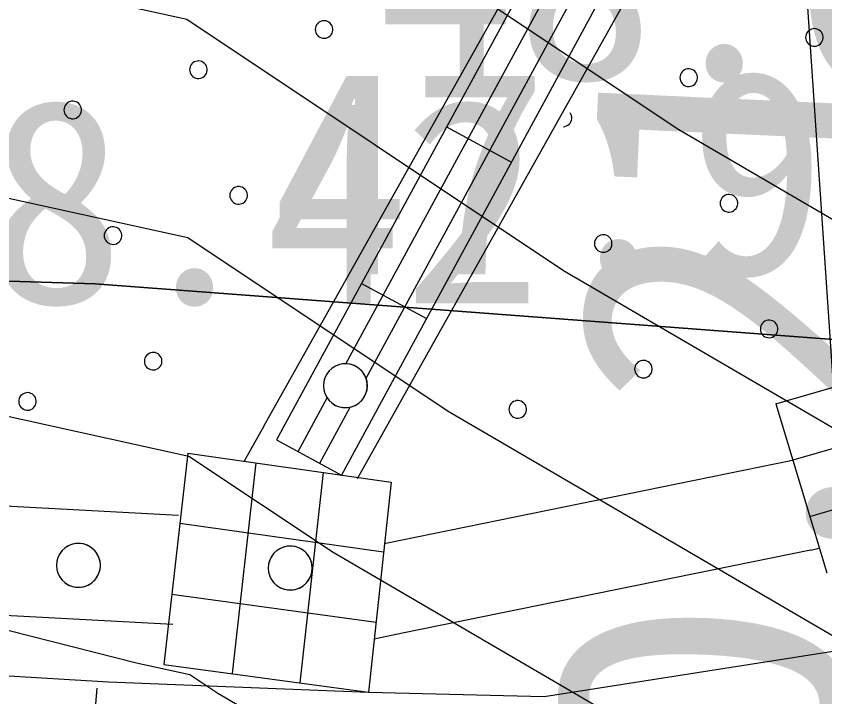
# Model space of a CAD drawing. Extents: x 42655 to 43811, y -141820 to -141156.
# Drawn here: x 43661.725 to 43666.321, y -141373.806 to -141369.936 of the extents above; entities that cross this region are included whole.
import ezdxf

# ---------------------------------------------------------------- set-up
doc = ezdxf.new("R2010")
doc.units = 0
for name, color, linetype in [('ZE_HICN', 7, 'Continuous'), ('ZE_LWCN', 7, 'Continuous'), ('地形', 7, 'Continuous'), ('現況道路ﾊｯﾁ', 7, 'Continuous')]:
    doc.layers.add(name, color=color, linetype=linetype)

msp = doc.modelspace()

# ---------------------------------------------------------------- linework, layer by layer
at = {"layer": 'ZE_HICN'}
msp.add_lwpolyline([(43685.8244, -141380.8704), (43684.4437, -141380.0386), (43683.4494, -141379.6108), (43683.092, -141379.5436), (43682.214, -141378.9889), (43677.9916, -141376.9549), (43674.536, -141375.9064), (43672.8971, -141375.6225), (43671.82, -141375.2382), (43669.775, -141373.9456), (43667.797, -141373.112), (43664.836, -141371.3827), (43662.6938, -141369.9537), (43658.6089, -141369.0563), (43657.6001, -141368.8), (43656.9642, -141368.613), (43653.7556, -141367.8591), (43652.7929, -141367.5161), (43652.5047, -141367.2627), (43648.5943, -141363.171)], dxfattribs=at)
at = {"layer": 'ZE_LWCN'}
for points in [[(43685.8244, -141379.4099), (43684.189, -141378.7063), (43683.0871, -141378.4991), (43680.3798, -141376.7888), (43677.9853, -141375.6353), (43673.0655, -141374.1425), (43672.8899, -141374.1121), (43672.7745, -141374.0709), (43672.5554, -141373.9324), (43667.7913, -141371.9246), (43665.4913, -141370.5813), (43662.6879, -141368.7112), (43658.7017, -141367.8356), (43657.5939, -141367.4936), (43653.8902, -141366.1741)], [(43685.8245, -141382.5773), (43684.581, -141381.8282), (43683.0989, -141380.9931), (43682.5735, -141380.682), (43681.6871, -141380.0517), (43677.9978, -141378.2745), (43676.0065, -141377.6703), (43672.9042, -141377.1329), (43670.8655, -141376.4055), (43667.8034, -141374.47), (43667.2178, -141373.9578), (43664.1807, -141372.1841), (43662.6997, -141371.1961), (43659.8756, -141370.5757), (43657.6058, -141369.9989), (43656.175, -141369.5781), (43652.5116, -141368.7174), (43648.7797, -141367.8827), (43647.4136, -141366.6567)], [(43685.8245, -141384.3472), (43683.1076, -141382.8163), (43681.5718, -141381.9071), (43678.9807, -141380.0645), (43678.0041, -141379.5941), (43677.477, -141379.4342), (43672.9114, -141378.6433), (43669.911, -141377.5728), (43667.8119, -141376.246), (43665.2067, -141373.9673), (43663.5255, -141372.9855), (43662.7056, -141372.4386), (43661.1423, -141372.0951), (43657.6115, -141371.1979), (43655.3858, -141370.5433), (43652.5171, -141369.8693), (43648.2802, -141368.9217), (43647.4236, -141368.7593), (43646.7107, -141368.756), (43643.1006, -141367.9097), (43642.629, -141367.5494), (43642.328, -141367.1784), (43641.4202, -141366.8202)], [(43685.8245, -141386.1656), (43683.1163, -141384.6395), (43680.57, -141383.1322), (43678.0123, -141381.3133), (43677.4433, -141380.7578), (43672.9185, -141380.1412), (43672.7515, -141380.0942), (43668.9566, -141378.7401), (43667.8203, -141378.0219), (43663.1956, -141373.9769), (43662.8702, -141373.7869), (43662.7115, -141373.681), (43662.4089, -141373.6145), (43657.6172, -141372.3968), (43654.5966, -141371.5085), (43652.5225, -141371.0212), (43649.4594, -141370.3361), (43647.4293, -141369.9513)]]:
    msp.add_lwpolyline(points, dxfattribs=at)
at = {"layer": '地形'}
for p, q in [((43666.1032, -141367.0058), (43663.2038, -141372.3443)), ((43663.7131, -141371.9931), (43666.2988, -141367.2324)), ((43663.5981, -141371.9116), (43666.0487, -141367.3994)), ((43666.3651, -141371.98), (43666.0566, -141367.4044)), ((43666.2988, -141367.5257), (43663.5728, -141372.5448)), ((43664.1702, -141370.5648), (43664.5393, -141370.7653)), ((43663.687, -141371.4546), (43664.0561, -141371.655)), ((43666.0421, -141372.1402), (43666.6645, -141371.9598)), ((43663.3268, -141372.4111), (43663.4923, -141372.1064)), ((43663.4498, -141372.4779), (43663.6233, -141372.1585)), ((43666.0421, -141372.1402), (43666.3311, -141373.1006)), ((43667.0928, -141372.1827), (43666.1384, -141372.4604)), ((43663.1318, -141372.2661), (43663.0198, -141372.466)), ((43663.2038, -141372.3443), (43663.5728, -141372.5448)), ((43662.7007, -141372.4205), (43662.5636, -141373.6214)), ((43662.7007, -141372.4205), (43663.8563, -141372.5852)), ((43663.0859, -141372.4754), (43662.9515, -141373.6737)), ((43666.1359, -141372.4617), (43663.8162, -141372.9349)), ((43663.3394, -141373.7259), (43663.4711, -141372.5303)), ((43666.2347, -141372.7805), (43667.1856, -141372.5029)), ((43663.8563, -141372.5852), (43663.7273, -141373.7782)), ((43663.8133, -141372.9828), (43662.655, -141372.8208)), ((43666.2398, -141372.9713), (43663.9201, -141373.4444)), ((43666.2398, -141372.9713), (43666.2891, -141372.9612)), ((43662.6093, -141373.2211), (43663.7703, -141373.3805)), ((43657.649, -141373.4401), (43662.2494, -141373.7198)), ((43663.9201, -141373.4444), (43663.7599, -141373.4771)), ((43664.7262, -141373.8027), (43667.2131, -141373.413)), ((43662.5636, -141373.6214), (43663.7273, -141373.7782)), ((43662.2494, -141373.7198), (43663.7273, -141373.7782)), ((43662.1198, -141374.4628), (43662.1858, -141373.7555)), ((43663.7273, -141373.7782), (43664.7262, -141373.8027))]:
    msp.add_line(p, q, dxfattribs=at)
for points in [[(43663.1318, -141372.2661), (43664.6166, -141369.6166), (43666.0068, -141366.9624)], [(43663.6639, -141372.5643), (43665.153, -141369.9073), (43666.2988, -141367.7196)], [(43663.4247, -141370.0115), (43663.4255, -141370.0204), (43663.4279, -141370.029), (43663.4318, -141370.0371), (43663.4371, -141370.0444), (43663.4435, -141370.0506), (43663.451, -141370.0555), (43663.4593, -141370.059), (43663.468, -141370.061), (43663.477, -141370.0614), (43663.4858, -141370.0602), (43663.4944, -141370.0574), (43663.5023, -141370.0532), (43663.5093, -141370.0476), (43663.5152, -141370.0409), (43663.5198, -141370.0332), (43663.5229, -141370.0248), (43663.5245, -141370.0159), (43663.5245, -141370.007), (43663.5229, -141369.9982), (43663.5198, -141369.9898), (43663.5152, -141369.9821), (43663.5093, -141369.9753), (43663.5023, -141369.9697), (43663.4944, -141369.9655), (43663.4858, -141369.9627), (43663.477, -141369.9615), (43663.468, -141369.9619), (43663.4593, -141369.9639), (43663.451, -141369.9674), (43663.4435, -141369.9724), (43663.4371, -141369.9786), (43663.4318, -141369.9858), (43663.4279, -141369.9939), (43663.4255, -141370.0025), (43663.4247, -141370.0115)], [(43666.211, -141370.0566), (43666.2118, -141370.0655), (43666.2142, -141370.0741), (43666.2181, -141370.0822), (43666.2234, -141370.0895), (43666.2299, -141370.0957), (43666.2373, -141370.1006), (43666.2456, -141370.1041), (43666.2543, -141370.1061), (43666.2633, -141370.1065), (43666.2722, -141370.1053), (43666.2807, -141370.1025), (43666.2886, -141370.0983), (43666.2956, -141370.0927), (43666.3015, -141370.086), (43666.3061, -141370.0783), (43666.3092, -141370.0699), (43666.3108, -141370.061), (43666.3108, -141370.0521), (43666.3092, -141370.0433), (43666.3061, -141370.0349), (43666.3015, -141370.0272), (43666.2956, -141370.0204), (43666.2886, -141370.0148), (43666.2807, -141370.0106), (43666.2722, -141370.0078), (43666.2633, -141370.0066), (43666.2543, -141370.007), (43666.2456, -141370.009), (43666.2373, -141370.0125), (43666.2299, -141370.0175), (43666.2234, -141370.0237), (43666.2181, -141370.0309), (43666.2142, -141370.039), (43666.2118, -141370.0476), (43666.211, -141370.0566)], [(43662.7104, -141370.2401), (43662.7112, -141370.2491), (43662.7136, -141370.2577), (43662.7175, -141370.2658), (43662.7228, -141370.273), (43662.7293, -141370.2792), (43662.7367, -141370.2842), (43662.745, -141370.2877), (43662.7537, -141370.2897), (43662.7627, -141370.2901), (43662.7716, -141370.2889), (43662.7801, -141370.2861), (43662.788, -141370.2819), (43662.795, -141370.2763), (43662.8009, -141370.2695), (43662.8055, -141370.2618), (43662.8086, -141370.2534), (43662.8102, -141370.2446), (43662.8102, -141370.2357), (43662.8086, -141370.2268), (43662.8055, -141370.2184), (43662.8009, -141370.2108), (43662.795, -141370.204), (43662.788, -141370.1984), (43662.7801, -141370.1942), (43662.7716, -141370.1914), (43662.7627, -141370.1902), (43662.7537, -141370.1906), (43662.745, -141370.1926), (43662.7367, -141370.1961), (43662.7293, -141370.2011), (43662.7228, -141370.2072), (43662.7175, -141370.2145), (43662.7136, -141370.2226), (43662.7112, -141370.2312), (43662.7104, -141370.2401)], [(43665.4967, -141370.2852), (43665.4976, -141370.2942), (43665.4999, -141370.3028), (43665.5038, -141370.3109), (43665.5091, -141370.3181), (43665.5156, -141370.3243), (43665.5231, -141370.3293), (43665.5313, -141370.3328), (43665.54, -141370.3348), (43665.549, -141370.3352), (43665.5579, -141370.334), (43665.5664, -141370.3312), (43665.5743, -141370.327), (43665.5813, -141370.3214), (43665.5872, -141370.3146), (43665.5918, -141370.3069), (43665.5949, -141370.2985), (43665.5965, -141370.2897), (43665.5965, -141370.2808), (43665.5949, -141370.2719), (43665.5918, -141370.2636), (43665.5872, -141370.2559), (43665.5813, -141370.2491), (43665.5743, -141370.2435), (43665.5664, -141370.2393), (43665.5579, -141370.2365), (43665.549, -141370.2353), (43665.54, -141370.2357), (43665.5313, -141370.2377), (43665.5231, -141370.2412), (43665.5156, -141370.2462), (43665.5091, -141370.2524), (43665.5038, -141370.2596), (43665.4999, -141370.2677), (43665.4976, -141370.2763), (43665.4967, -141370.2852)], [(43661.9961, -141370.4688), (43661.997, -141370.4778), (43661.9993, -141370.4864), (43662.0032, -141370.4945), (43662.0085, -141370.5017), (43662.015, -141370.5079), (43662.0225, -141370.5129), (43662.0307, -141370.5164), (43662.0394, -141370.5184), (43662.0484, -141370.5188), (43662.0573, -141370.5176), (43662.0658, -141370.5148), (43662.0737, -141370.5106), (43662.0807, -141370.505), (43662.0866, -141370.4982), (43662.0912, -141370.4905), (43662.0943, -141370.4821), (43662.0959, -141370.4733), (43662.0959, -141370.4643), (43662.0943, -141370.4555), (43662.0912, -141370.4471), (43662.0866, -141370.4394), (43662.0807, -141370.4327), (43662.0737, -141370.4271), (43662.0658, -141370.4228), (43662.0573, -141370.4201), (43662.0484, -141370.4189), (43662.0394, -141370.4193), (43662.0307, -141370.4213), (43662.0225, -141370.4248), (43662.015, -141370.4297), (43662.0085, -141370.4359), (43662.0032, -141370.4432), (43661.9993, -141370.4513), (43661.997, -141370.4599), (43661.9961, -141370.4688)], [(43664.835, -141370.5639), (43664.8438, -141370.5626), (43664.8523, -141370.5598), (43664.8601, -141370.5556), (43664.867, -141370.55), (43664.8729, -141370.5433), (43664.8775, -141370.5357), (43664.8806, -141370.5274), (43664.8822, -141370.5187), (43664.8823, -141370.5098), (43664.8808, -141370.501), (43664.8777, -141370.4927), (43664.8732, -141370.485)], [(43662.9391, -141370.9544), (43662.9399, -141370.9634), (43662.9423, -141370.972), (43662.9462, -141370.9801), (43662.9515, -141370.9873), (43662.9579, -141370.9935), (43662.9654, -141370.9985), (43662.9737, -141371.002), (43662.9824, -141371.004), (43662.9914, -141371.0044), (43663.0002, -141371.0032), (43663.0088, -141371.0004), (43663.0167, -141370.9962), (43663.0237, -141370.9906), (43663.0296, -141370.9838), (43663.0342, -141370.9761), (43663.0373, -141370.9677), (43663.0389, -141370.9589), (43663.0389, -141370.9499), (43663.0373, -141370.9411), (43663.0342, -141370.9327), (43663.0296, -141370.925), (43663.0237, -141370.9183), (43663.0167, -141370.9127), (43663.0088, -141370.9085), (43663.0002, -141370.9057), (43662.9914, -141370.9045), (43662.9824, -141370.9049), (43662.9737, -141370.9069), (43662.9654, -141370.9104), (43662.9579, -141370.9153), (43662.9515, -141370.9215), (43662.9462, -141370.9288), (43662.9423, -141370.9369), (43662.9399, -141370.9455), (43662.9391, -141370.9544)], [(43665.7254, -141370.9995), (43665.7262, -141371.0085), (43665.7286, -141371.0171), (43665.7325, -141371.0252), (43665.7378, -141371.0324), (43665.7443, -141371.0386), (43665.7517, -141371.0436), (43665.76, -141371.0471), (43665.7687, -141371.0491), (43665.7777, -141371.0495), (43665.7866, -141371.0483), (43665.7951, -141371.0455), (43665.803, -141371.0413), (43665.81, -141371.0357), (43665.8159, -141371.0289), (43665.8205, -141371.0212), (43665.8236, -141371.0128), (43665.8252, -141371.004), (43665.8252, -141370.995), (43665.8236, -141370.9862), (43665.8205, -141370.9778), (43665.8159, -141370.9701), (43665.81, -141370.9634), (43665.803, -141370.9578), (43665.7951, -141370.9536), (43665.7866, -141370.9508), (43665.7777, -141370.9496), (43665.7687, -141370.95), (43665.76, -141370.952), (43665.7517, -141370.9555), (43665.7443, -141370.9604), (43665.7378, -141370.9666), (43665.7325, -141370.9739), (43665.7286, -141370.982), (43665.7262, -141370.9906), (43665.7254, -141370.9995)], [(43685.8244, -141380.4154), (43685.4092, -141380.2748), (43680.5378, -141378.7537), (43676.3515, -141376.3959), (43672.8502, -141374.0381), (43671.1756, -141372.4409), (43666.9979, -141371.8212), (43662.1731, -141371.4581), (43657.9432, -141371.326), (43652.2262, -141371.4912), (43646.344, -141370.996), (43641.1872, -141371.1196), (43636.9393, -141371.7727), (43633.0182, -141372.7057), (43628.397, -141374.1518), (43624.6159, -141376.0644), (43621.8618, -141378.0702), (43618.7343, -141379.423)], [(43662.2248, -141371.1831), (43662.2256, -141371.192), (43662.228, -141371.2007), (43662.2319, -141371.2088), (43662.2372, -141371.216), (43662.2437, -141371.2222), (43662.2511, -141371.2271), (43662.2594, -141371.2307), (43662.2681, -141371.2327), (43662.2771, -141371.2331), (43662.286, -141371.2319), (43662.2945, -141371.2291), (43662.3024, -141371.2248), (43662.3094, -141371.2193), (43662.3153, -141371.2125), (43662.3199, -141371.2048), (43662.323, -141371.1964), (43662.3246, -141371.1876), (43662.3246, -141371.1786), (43662.323, -141371.1698), (43662.3199, -141371.1614), (43662.3153, -141371.1537), (43662.3094, -141371.147), (43662.3024, -141371.1414), (43662.2945, -141371.1371), (43662.286, -141371.1344), (43662.2771, -141371.1332), (43662.2681, -141371.1336), (43662.2594, -141371.1356), (43662.2511, -141371.1391), (43662.2437, -141371.144), (43662.2372, -141371.1502), (43662.2319, -141371.1575), (43662.228, -141371.1655), (43662.2256, -141371.1742), (43662.2248, -141371.1831)], [(43665.0111, -141371.2282), (43665.0119, -141371.2371), (43665.0143, -141371.2458), (43665.0182, -141371.2539), (43665.0235, -141371.2611), (43665.03, -141371.2673), (43665.0374, -141371.2722), (43665.0457, -141371.2758), (43665.0544, -141371.2778), (43665.0634, -141371.2782), (43665.0723, -141371.277), (43665.0808, -141371.2742), (43665.0887, -141371.2699), (43665.0957, -141371.2644), (43665.1016, -141371.2576), (43665.1062, -141371.2499), (43665.1093, -141371.2415), (43665.1109, -141371.2327), (43665.1109, -141371.2237), (43665.1093, -141371.2149), (43665.1062, -141371.2065), (43665.1016, -141371.1988), (43665.0957, -141371.1921), (43665.0887, -141371.1865), (43665.0808, -141371.1822), (43665.0723, -141371.1795), (43665.0634, -141371.1783), (43665.0544, -141371.1787), (43665.0457, -141371.1807), (43665.0374, -141371.1842), (43665.03, -141371.1891), (43665.0235, -141371.1953), (43665.0182, -141371.2026), (43665.0143, -141371.2106), (43665.0119, -141371.2193), (43665.0111, -141371.2282)], [(43662.6479, -141372.7754), (43657.7892, -141372.5139), (43654.9404, -141371.5286), (43649.0881, -141371.442)], [(43665.9541, -141371.7138), (43665.9549, -141371.7227), (43665.9573, -141371.7314), (43665.9612, -141371.7395), (43665.9665, -141371.7467), (43665.9729, -141371.7529), (43665.9804, -141371.7578), (43665.9887, -141371.7614), (43665.9974, -141371.7634), (43666.0064, -141371.7638), (43666.0152, -141371.7626), (43666.0238, -141371.7598), (43666.0317, -141371.7555), (43666.0387, -141371.75), (43666.0446, -141371.7432), (43666.0492, -141371.7355), (43666.0523, -141371.7271), (43666.0539, -141371.7183), (43666.0539, -141371.7093), (43666.0523, -141371.7005), (43666.0492, -141371.6921), (43666.0446, -141371.6844), (43666.0387, -141371.6777), (43666.0317, -141371.6721), (43666.0238, -141371.6678), (43666.0152, -141371.6651), (43666.0064, -141371.6639), (43665.9974, -141371.6643), (43665.9887, -141371.6663), (43665.9804, -141371.6698), (43665.9729, -141371.6747), (43665.9665, -141371.6809), (43665.9612, -141371.6882), (43665.9573, -141371.6963), (43665.9549, -141371.7049), (43665.9541, -141371.7138)], [(43662.4535, -141371.8974), (43662.4543, -141371.9063), (43662.4567, -141371.915), (43662.4606, -141371.923), (43662.4659, -141371.9303), (43662.4723, -141371.9365), (43662.4798, -141371.9414), (43662.4881, -141371.945), (43662.4968, -141371.9469), (43662.5058, -141371.9473), (43662.5146, -141371.9461), (43662.5232, -141371.9434), (43662.5311, -141371.9391), (43662.5381, -141371.9335), (43662.544, -141371.9268), (43662.5486, -141371.9191), (43662.5517, -141371.9107), (43662.5533, -141371.9019), (43662.5533, -141371.8929), (43662.5517, -141371.8841), (43662.5486, -141371.8757), (43662.544, -141371.868), (43662.5381, -141371.8613), (43662.5311, -141371.8557), (43662.5232, -141371.8514), (43662.5146, -141371.8487), (43662.5058, -141371.8474), (43662.4968, -141371.8479), (43662.4881, -141371.8498), (43662.4798, -141371.8534), (43662.4723, -141371.8583), (43662.4659, -141371.8645), (43662.4606, -141371.8718), (43662.4567, -141371.8798), (43662.4543, -141371.8885), (43662.4535, -141371.8974)], [(43663.4709, -141372.0365), (43663.4729, -141372.0589), (43663.4789, -141372.0805), (43663.4886, -141372.1007), (43663.5018, -141372.1188), (43663.518, -141372.1343), (43663.5367, -141372.1466), (43663.5573, -141372.1554), (43663.5792, -141372.1604), (43663.6016, -141372.1614), (43663.6238, -141372.1584), (43663.6451, -141372.1515), (43663.6648, -141372.1409), (43663.6823, -141372.1269), (43663.6971, -141372.11), (43663.7086, -141372.0908), (43663.7164, -141372.0698), (43663.7204, -141372.0477), (43663.7204, -141372.0253), (43663.7164, -141372.0033), (43663.7086, -141371.9823), (43663.6971, -141371.9631), (43663.6823, -141371.9462), (43663.6648, -141371.9322), (43663.6451, -141371.9216), (43663.6238, -141371.9147), (43663.6015, -141371.9117), (43663.5792, -141371.9127), (43663.5573, -141371.9177), (43663.5367, -141371.9265), (43663.518, -141371.9388), (43663.5018, -141371.9543), (43663.4886, -141371.9724), (43663.4789, -141371.9926), (43663.4729, -141372.0142), (43663.4709, -141372.0365)], [(43663.7209, -141372.0365), (43663.7188, -141372.0136), (43663.7125, -141371.9914), (43663.7022, -141371.9707), (43663.6883, -141371.9523), (43663.6713, -141371.9368), (43663.6517, -141371.9246), (43663.6301, -141371.9163), (43663.6075, -141371.9121), (43663.5844, -141371.9121), (43663.5617, -141371.9163), (43663.5402, -141371.9246), (43663.5206, -141371.9368), (43663.5036, -141371.9523), (43663.4897, -141371.9707), (43663.4794, -141371.9914), (43663.4731, -141372.0136), (43663.4709, -141372.0365)], [(43665.2398, -141371.9425), (43665.2406, -141371.9514), (43665.243, -141371.9601), (43665.2469, -141371.9681), (43665.2522, -141371.9754), (43665.2587, -141371.9816), (43665.2661, -141371.9865), (43665.2744, -141371.9901), (43665.2831, -141371.992), (43665.2921, -141371.9924), (43665.301, -141371.9912), (43665.3095, -141371.9885), (43665.3174, -141371.9842), (43665.3244, -141371.9786), (43665.3303, -141371.9719), (43665.3349, -141371.9642), (43665.338, -141371.9558), (43665.3396, -141371.947), (43665.3396, -141371.938), (43665.338, -141371.9292), (43665.3349, -141371.9208), (43665.3303, -141371.9131), (43665.3244, -141371.9064), (43665.3174, -141371.9008), (43665.3095, -141371.8965), (43665.301, -141371.8938), (43665.2921, -141371.8926), (43665.2831, -141371.893), (43665.2744, -141371.8949), (43665.2661, -141371.8985), (43665.2587, -141371.9034), (43665.2522, -141371.9096), (43665.2469, -141371.9169), (43665.243, -141371.9249), (43665.2406, -141371.9336), (43665.2398, -141371.9425)], [(43662.6146, -141373.3945), (43657.6689, -141373.1284), (43654.8318, -141372.147), (43649.0809, -141372.062)], [(43663.4709, -141372.0365), (43663.4731, -141372.0595), (43663.4794, -141372.0817), (43663.4897, -141372.1023), (43663.5036, -141372.1208), (43663.5206, -141372.1363), (43663.5402, -141372.1484), (43663.5617, -141372.1568), (43663.5844, -141372.161), (43663.6075, -141372.161), (43663.6302, -141372.1568), (43663.6517, -141372.1484), (43663.6713, -141372.1363), (43663.6883, -141372.1208), (43663.7022, -141372.1023), (43663.7125, -141372.0817), (43663.7188, -141372.0595), (43663.7209, -141372.0365)], [(43661.7392, -141372.1261), (43661.74, -141372.135), (43661.7424, -141372.1436), (43661.7463, -141372.1517), (43661.7516, -141372.159), (43661.7581, -141372.1652), (43661.7655, -141372.1701), (43661.7738, -141372.1736), (43661.7825, -141372.1756), (43661.7915, -141372.176), (43661.8004, -141372.1748), (43661.8089, -141372.1721), (43661.8168, -141372.1678), (43661.8238, -141372.1622), (43661.8297, -141372.1555), (43661.8343, -141372.1478), (43661.8374, -141372.1394), (43661.839, -141372.1306), (43661.839, -141372.1216), (43661.8374, -141372.1128), (43661.8343, -141372.1044), (43661.8297, -141372.0967), (43661.8238, -141372.0899), (43661.8168, -141372.0844), (43661.8089, -141372.0801), (43661.8004, -141372.0773), (43661.7915, -141372.0761), (43661.7825, -141372.0765), (43661.7738, -141372.0785), (43661.7655, -141372.0821), (43661.7581, -141372.087), (43661.7516, -141372.0932), (43661.7463, -141372.1004), (43661.7424, -141372.1085), (43661.74, -141372.1172), (43661.7392, -141372.1261)], [(43664.5255, -141372.1712), (43664.5263, -141372.1801), (43664.5287, -141372.1888), (43664.5326, -141372.1968), (43664.5379, -141372.2041), (43664.5444, -141372.2103), (43664.5518, -141372.2152), (43664.5601, -141372.2187), (43664.5688, -141372.2207), (43664.5778, -141372.2211), (43664.5867, -141372.2199), (43664.5952, -141372.2172), (43664.6031, -141372.2129), (43664.6101, -141372.2073), (43664.616, -141372.2006), (43664.6206, -141372.1929), (43664.6237, -141372.1845), (43664.6253, -141372.1757), (43664.6253, -141372.1667), (43664.6237, -141372.1579), (43664.6206, -141372.1495), (43664.616, -141372.1418), (43664.6101, -141372.135), (43664.6031, -141372.1295), (43664.5952, -141372.1252), (43664.5867, -141372.1224), (43664.5778, -141372.1212), (43664.5688, -141372.1216), (43664.5601, -141372.1236), (43664.5518, -141372.1272), (43664.5444, -141372.1321), (43664.5379, -141372.1383), (43664.5326, -141372.1455), (43664.5287, -141372.1536), (43664.5263, -141372.1623), (43664.5255, -141372.1712)], [(43661.9537, -141373.058), (43661.9557, -141373.0803), (43661.9617, -141373.1019), (43661.9714, -141373.1221), (43661.9846, -141373.1402), (43662.0008, -141373.1557), (43662.0195, -141373.1681), (43662.0401, -141373.1769), (43662.0619, -141373.1818), (43662.0843, -141373.1829), (43662.1065, -141373.1798), (43662.1278, -141373.1729), (43662.1476, -141373.1623), (43662.1651, -141373.1483), (43662.1798, -141373.1314), (43662.1913, -141373.1122), (43662.1992, -141373.0912), (43662.2032, -141373.0692), (43662.2032, -141373.0468), (43662.1992, -141373.0247), (43662.1913, -141373.0037), (43662.1798, -141372.9845), (43662.1651, -141372.9676), (43662.1476, -141372.9537), (43662.1278, -141372.943), (43662.1065, -141372.9361), (43662.0843, -141372.9331), (43662.0619, -141372.9341), (43662.0401, -141372.9391), (43662.0195, -141372.9479), (43662.0008, -141372.9602), (43661.9846, -141372.9757), (43661.9714, -141372.9939), (43661.9617, -141373.0141), (43661.9557, -141373.0357), (43661.9537, -141373.058)], [(43662.2037, -141373.058), (43662.2016, -141373.035), (43662.1952, -141373.0128), (43662.185, -141372.9922), (43662.1711, -141372.9738), (43662.154, -141372.9582), (43662.1344, -141372.9461), (43662.1129, -141372.9377), (43662.0902, -141372.9335), (43662.0672, -141372.9335), (43662.0445, -141372.9377), (43662.023, -141372.9461), (43662.0034, -141372.9582), (43661.9863, -141372.9738), (43661.9724, -141372.9922), (43661.9621, -141373.0128), (43661.9558, -141373.035), (43661.9537, -141373.058)], [(43663.1573, -141373.0734), (43663.1593, -141373.0957), (43663.1652, -141373.1173), (43663.175, -141373.1375), (43663.1881, -141373.1557), (43663.2043, -141373.1711), (43663.223, -141373.1835), (43663.2436, -141373.1923), (43663.2655, -141373.1973), (43663.2879, -141373.1983), (43663.3101, -141373.1953), (43663.3314, -141373.1883), (43663.3511, -141373.1777), (43663.3687, -141373.1638), (43663.3834, -141373.1469), (43663.3949, -141373.1276), (43663.4028, -141373.1067), (43663.4068, -141373.0846), (43663.4068, -141373.0622), (43663.4028, -141373.0402), (43663.3949, -141373.0192), (43663.3834, -141372.9999), (43663.3687, -141372.9831), (43663.3511, -141372.9691), (43663.3314, -141372.9585), (43663.3101, -141372.9515), (43663.2879, -141372.9485), (43663.2655, -141372.9495), (43663.2436, -141372.9545), (43663.223, -141372.9633), (43663.2043, -141372.9757), (43663.1881, -141372.9912), (43663.175, -141373.0093), (43663.1652, -141373.0295), (43663.1593, -141373.0511), (43663.1573, -141373.0734)], [(43663.4073, -141373.0734), (43663.4051, -141373.0504), (43663.3988, -141373.0283), (43663.3885, -141373.0076), (43663.3746, -141372.9892), (43663.3576, -141372.9737), (43663.338, -141372.9615), (43663.3165, -141372.9532), (43663.2938, -141372.9489), (43663.2707, -141372.9489), (43663.2481, -141372.9532), (43663.2266, -141372.9615), (43663.2069, -141372.9737), (43663.1899, -141372.9892), (43663.176, -141373.0076), (43663.1657, -141373.0283), (43663.1594, -141373.0504), (43663.1573, -141373.0734)], [(43661.9537, -141373.058), (43661.9558, -141373.0809), (43661.9621, -141373.1031), (43661.9724, -141373.1238), (43661.9863, -141373.1422), (43662.0034, -141373.1577), (43662.023, -141373.1699), (43662.0445, -141373.1782), (43662.0672, -141373.1824), (43662.0902, -141373.1824), (43662.1129, -141373.1782), (43662.1344, -141373.1699), (43662.154, -141373.1577), (43662.1711, -141373.1422), (43662.185, -141373.1238), (43662.1952, -141373.1031), (43662.2016, -141373.0809), (43662.2037, -141373.058)], [(43663.1573, -141373.0734), (43663.1594, -141373.0964), (43663.1657, -141373.1186), (43663.176, -141373.1392), (43663.1899, -141373.1576), (43663.2069, -141373.1732), (43663.2266, -141373.1853), (43663.2481, -141373.1936), (43663.2707, -141373.1979), (43663.2938, -141373.1979), (43663.3165, -141373.1936), (43663.338, -141373.1853), (43663.3576, -141373.1732), (43663.3746, -141373.1576), (43663.3885, -141373.1392), (43663.3988, -141373.1186), (43663.4051, -141373.0964), (43663.4073, -141373.0734)]]:
    msp.add_lwpolyline(points, dxfattribs=at)
at = {"layer": '現況道路ﾊｯﾁ'}
msp.add_lwpolyline([(43646.344, -141370.996), (43652.2262, -141371.4912), (43657.9432, -141371.326), (43662.1731, -141371.4581), (43666.9979, -141371.8212), (43671.1756, -141372.4409), (43670.1327, -141369.0445), (43666.9435, -141368.6768), (43664.0404, -141368.3908), (43660.3605, -141368.1049), (43657.253, -141368.1049), (43653.4095, -141367.819), (43649.7705, -141367.3696), (43645.6408, -141367.1653)], dxfattribs=at)

# ---------------------------------------------------------------- texts
at = {"layer": '地形'}
for s, p in [('48.07', (43663.7751, -141370.2942)), ('47.91', (43663.174, -141371.4032)), ('48.42', (43660.7645, -141371.5684))]:
    msp.add_text(s, height=1.16061, dxfattribs=at).set_placement(p)
msp.add_text('HNO.21', height=1.61195, rotation=87.395, dxfattribs=at).set_placement((43666.3158, -141376.6001))

doc.saveas('drawing.dxf')
